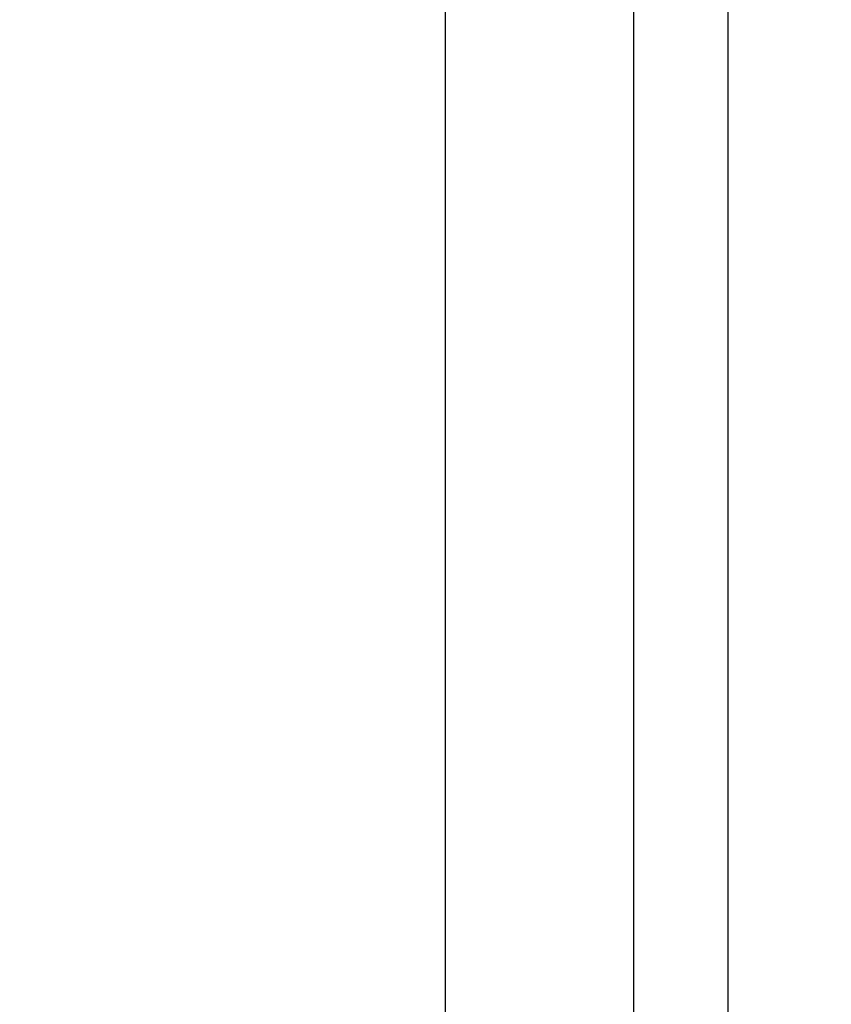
# Model space of a CAD drawing. Header units: inches. Extents: x 144.9 to 238.4, y 214.8 to 247.7.
# Tile 390 of 405: x 202.196 to 202.331, y 244.884 to 245.048. Entities that reach past the tile are written whole.
import ezdxf

# ---------------------------------------------------------------- set-up
doc = ezdxf.new("R2010")
doc.units = ezdxf.units.IN
doc.header["$LTSCALE"] = 0.25
doc.header["$MEASUREMENT"] = 0
doc.layers.add('ANNOTATIONS', color=1, linetype='Continuous')
doc.layers.add('MOTOR LH', color=7, linetype='Continuous')
doc.styles.add('ARIAL', font='arial.ttf', dxfattribs={"height": 0.09375})
doc.dimstyles.new('STANDARD$0', dxfattribs={"dimtxt": 0.09375, "dimasz": 0.09375, "dimexe": 0.03125, "dimexo": 0.046875, "dimgap": 0.09, "dimtad": 0, "dimtih": 1, "dimtoh": 1, "dimdec": 4, "dimzin": 0, "dimdsep": 46, "dimtxsty": 'ARIAL', "dimcen": 0.09, "dimadec": 0, "dimazin": 0, "dimtfac": 1, "dimtdec": 4, "dimtofl": 0, "dimtmove": 0, "dimatfit": 1, "dimfxl": 1, "dimtolj": 1, "dimtzin": 0, "dimarcsym": 0})

# ---------------------------------------------------------------- blocks, each defined once
blk = doc.blocks.new('*D16')
at = {"layer": 'ANNOTATIONS', "color": 0, "lineweight": -2, "transparency": 16777216}
for p, q in [((201.54776, 244.72107), (201.54776, 245.68737)), ((202.68838, 243.53767), (202.68838, 245.68737)), ((201.64151, 245.65612), (201.83296, 245.65612)), ((202.59463, 245.65612), (202.40318, 245.65612))]:
    blk.add_line(p, q, dxfattribs=at)
at = {"layer": 'ANNOTATIONS', "color": 0, "transparency": 16777216}
for points in [[(201.64151, 245.67174), (201.64151, 245.64049), (201.54776, 245.65612)], [(202.59463, 245.67174), (202.59463, 245.64049), (202.68838, 245.65612)]]:
    blk.add_solid(points, dxfattribs=at)
at = {"layer": 'defpoints', "color": 0, "transparency": 16777216}
for p in [(201.54776, 245.65612), (201.54776, 244.67419), (202.68838, 243.4908)]:
    blk.add_point(p, dxfattribs=at)
at = {"layer": 'ANNOTATIONS', "color": 0, "transparency": 16777216, "insert": (202.11807, 245.65612), "char_height": 0.09375, "attachment_point": 5, "style": 'ARIAL'}
blk.add_mtext('\\A1;18 5/8"', dxfattribs=at)
blk = doc.blocks.new('*D18')
at = {"layer": 'ANNOTATIONS', "color": 0, "lineweight": -2, "transparency": 16777216}
for p, q in [((201.25942, 244.78508), (201.25942, 246.05373)), ((202.68838, 243.53767), (202.68838, 246.05373)), ((201.35317, 246.02248), (201.76956, 246.02248)), ((202.59463, 246.02248), (202.17824, 246.02248))]:
    blk.add_line(p, q, dxfattribs=at)
at = {"layer": 'ANNOTATIONS', "color": 0, "transparency": 16777216}
for points in [[(201.35317, 246.0381), (201.35317, 246.00685), (201.25942, 246.02248)], [(202.59463, 246.0381), (202.59463, 246.00685), (202.68838, 246.02248)]]:
    blk.add_solid(points, dxfattribs=at)
at = {"layer": 'defpoints', "color": 0, "transparency": 16777216}
for p in [(202.68838, 246.02248), (201.25942, 244.73821), (202.68838, 243.4908)]:
    blk.add_point(p, dxfattribs=at)
at = {"layer": 'ANNOTATIONS', "color": 0, "transparency": 16777216, "insert": (201.9739, 246.02248), "char_height": 0.09375, "attachment_point": 5, "style": 'ARIAL'}
blk.add_mtext('\\A1;24""', dxfattribs=at)

msp = doc.modelspace()

# ---------------------------------------------------------------- linework, layer by layer
at = {"layer": 'MOTOR LH'}
for p, q in [((202.31338, 245.29919), (202.31338, 244.04919)), ((202.26651, 245.12732), (202.26651, 244.721)), ((202.29776, 245.12732), (202.29776, 244.82674))]:
    msp.add_line(p, q, dxfattribs=at)

# ---------------------------------------------------------------- dimensions: what is measured, and where the dimension line sits
at = {"layer": 'ANNOTATIONS'}
for base, p1, p2, text, picture, middle in [((202.68838, 246.02248), (201.25942, 244.73821), (202.68838, 243.4908), '24""', '*D18', (201.9739, 246.02248)), ((201.54776, 245.65612), (202.68838, 243.4908), (201.54776, 244.67419), '18 5/8"', '*D16', (202.11807, 245.65612))]:
    dim = msp.add_linear_dim(base=base, p1=p1, p2=p2, text=text, dimstyle='STANDARD$0', dxfattribs=at)
    dim.commit()
    dim.dimension.update_dxf_attribs({"geometry": picture, "text_midpoint": middle, "dimtype": 160})

doc.saveas('drawing.dxf')
